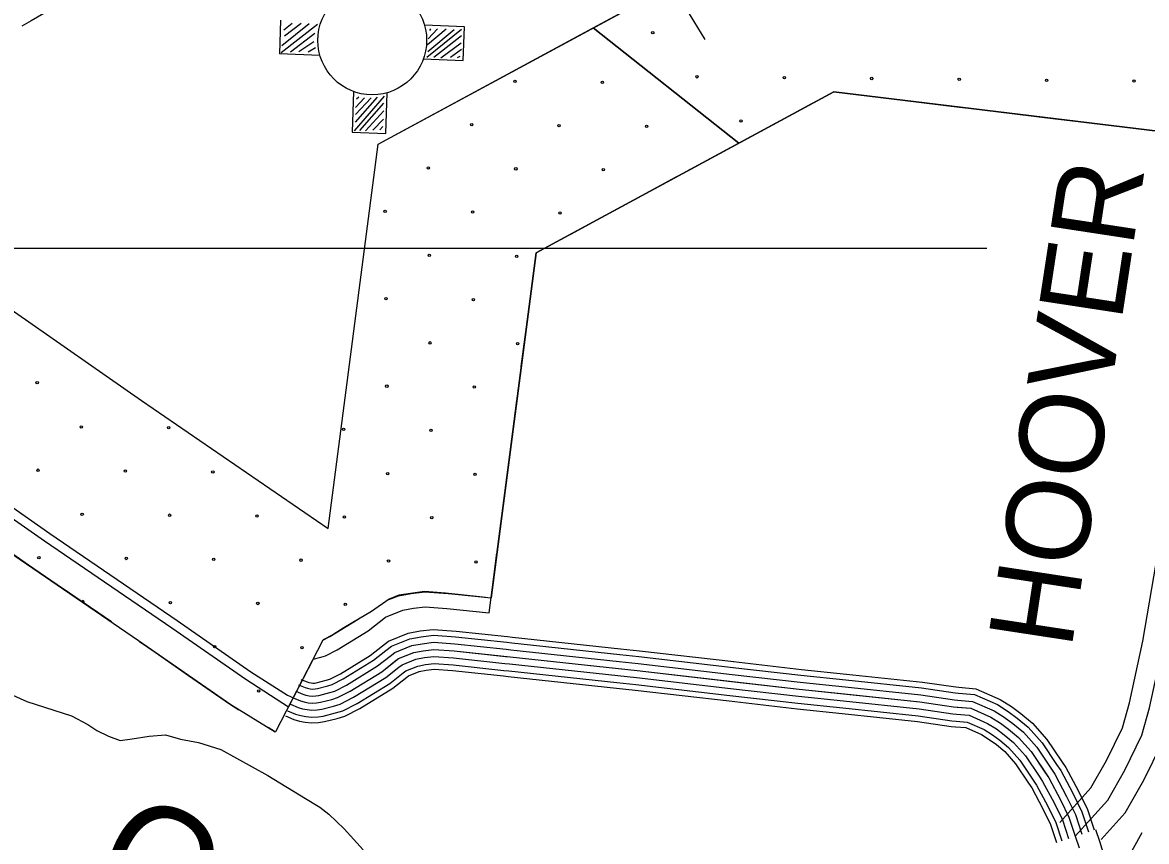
# Model space of a CAD drawing. Extents: x 1551132 to 1791609, y 378168 to 563823.
# Drawn here: x 1615534 to 1620479, y 442743 to 446345 of the extents above; entities that cross this region are included whole.
import ezdxf

# ---------------------------------------------------------------- set-up
doc = ezdxf.new("R2010")
doc.units = 0
for name, color, linetype in [('DESIGN - DRAINAGE - Bridges and Cross Drains Size Text', 7, 'Continuous'), ('DESIGN - EROSION CONTROL - Devices', 7, 'Continuous'), ('DESIGN - ROW - Right-of-Way and Easement Labels', 7, 'Continuous'), ('DESIGN - ROW - Right-of-Way Linework', 7, 'Continuous'), ('DESIGN - SCRATCH - User 1', 7, 'Continuous'), ('DESIGN - TRANSPORTATION - Text', 7, 'Continuous'), ('DESIGN - UTILITIES - Cable (Underground) with Text', 7, 'Continuous'), ('SURVEY - CONTROL with Text', 7, 'Continuous'), ('SURVEY - DRAINAGE - Area Shapes', 7, 'Continuous'), ('SURVEY - DRAINAGE - Storm Sewer', 7, 'Continuous'), ('SURVEY - PROPERTY - Owners', 7, 'Continuous'), ('SURVEY - TRANSPORTATION - Roads', 7, 'Continuous'), ('SURVEY - VEGETATION - Features with Text', 7, 'Continuous')]:
    doc.layers.add(name, color=color, linetype=linetype)

msp = doc.modelspace()

# ---------------------------------------------------------------- linework, layer by layer
at = {"layer": 'DESIGN - EROSION CONTROL - Devices'}
msp.add_lwpolyline([(1616812.114, 443544.919), (1616703.675, 443335.263)], dxfattribs=at)
for centre in [(1618306.791, 446300.253), (1618306.791, 446300.253), (1618500.934, 446106.109), (1618500.934, 446106.109), (1618885.487, 446102.376), (1618885.487, 446102.376), (1619270.04, 446098.642), (1619270.04, 446098.642), (1617700.567, 446085.921), (1617700.567, 446085.921), (1618085.12, 446082.187), (1618085.12, 446082.187), (1619654.593, 446094.909), (1619654.593, 446094.909), (1620039.146, 446091.175), (1620039.146, 446091.175), (1620423.699, 446087.442), (1620423.699, 446087.442), (1618695.078, 445911.966), (1618695.078, 445911.966), (1617510.157, 445895.511), (1617510.157, 445895.511), (1617894.71, 445891.778), (1617894.71, 445891.778), (1618279.263, 445888.044), (1618279.263, 445888.044), (1617319.747, 445705.101), (1617319.747, 445705.101), (1617704.3, 445701.368), (1617704.3, 445701.368), (1618088.853, 445697.634), (1618088.853, 445697.634), (1617129.338, 445514.692), (1617129.338, 445514.692), (1617513.891, 445510.958), (1617513.891, 445510.958), (1617898.443, 445507.225), (1617898.443, 445507.225), (1617323.481, 445320.549), (1617323.481, 445320.549), (1617708.034, 445316.815), (1617708.034, 445316.815), (1617133.071, 445130.139), (1617133.071, 445130.139), (1617517.624, 445126.405), (1617517.624, 445126.405), (1617327.214, 444935.996), (1617327.214, 444935.996), (1617711.767, 444932.262), (1617711.767, 444932.262), (1615598.593, 444760.52), (1615598.593, 444760.52), (1617136.805, 444745.586), (1617136.805, 444745.586), (1617521.358, 444741.852), (1617521.358, 444741.852), (1615792.736, 444566.377), (1615792.736, 444566.377), (1616177.289, 444562.643), (1616177.289, 444562.643), (1616946.395, 444555.176), (1616946.395, 444555.176), (1617330.948, 444551.443), (1617330.948, 444551.443), (1615602.326, 444375.967), (1615602.326, 444375.967), (1615986.879, 444372.233), (1615986.879, 444372.233), (1616371.432, 444368.5), (1616371.432, 444368.5), (1617140.538, 444361.033), (1617140.538, 444361.033), (1617525.091, 444357.299), (1617525.091, 444357.299), (1615796.47, 444181.824), (1615796.47, 444181.824), (1616181.023, 444178.09), (1616181.023, 444178.09), (1616565.575, 444174.357), (1616565.575, 444174.357), (1616950.128, 444170.623), (1616950.128, 444170.623), (1617334.681, 444166.89), (1617334.681, 444166.89), (1615606.06, 443991.414), (1615606.06, 443991.414), (1615990.613, 443987.681), (1615990.613, 443987.681), (1616375.166, 443983.947), (1616375.166, 443983.947), (1616759.719, 443980.213), (1616759.719, 443980.213), (1617144.272, 443976.48), (1617144.272, 443976.48), (1617528.825, 443972.746), (1617528.825, 443972.746), (1616184.756, 443793.537), (1616184.756, 443793.537), (1616569.309, 443789.804), (1616569.309, 443789.804), (1616953.862, 443786.07), (1616953.862, 443786.07), (1616378.899, 443599.394), (1616378.899, 443599.394), (1616763.452, 443595.661), (1616763.452, 443595.661), (1616573.043, 443405.251), (1616573.043, 443405.251)]:
    msp.add_circle(centre, 5.28, dxfattribs=at)
for centre, start, end in [((1618473.406, 445693.901), 108.370972, 128.427446), ((1615800.203, 443797.271), 281.502026, 189.894014)]:
    msp.add_arc(centre, 5.28, start, end, dxfattribs=at)
at = {"layer": 'DESIGN - ROW - Right-of-Way Linework'}
msp.add_lwpolyline([(1619775.912, 445351.01), (1608433.403, 445351.003)], dxfattribs=at)
at = {"layer": 'DESIGN - SCRATCH - User 1'}
for points in [[(1618684.763, 445814.088), (1618044.937, 446320.767), (1618390.779, 446509.231), (1618535.659, 446269.566)], [(1616879.304, 444120.034), (1617099.067, 445809.353), (1618044.937, 446320.767)], [(1618044.937, 446320.767), (1618684.763, 445814.088), (1617793.284, 445332.083), (1617595.487, 443814.376)], [(1614607.967, 446257.263), (1615064.448, 445718.308), (1615129.405, 445636.306), (1615187.862, 445547.262), (1615239.819, 445462.085), (1615313.817, 445326.49), (1615420.089, 445140.718), (1615429.072, 445119.101), (1615499.429, 445072.416), (1616057.749, 444682.207), (1616879.304, 444120.034)], [(1620890.845, 445822.973), (1619103.328, 446040.402), (1618684.763, 445814.088)], [(1616645.009, 443223.285), (1616449.864, 443343.78), (1616045.124, 443625.729), (1615495.837, 444000.455), (1615001.957, 444352.297), (1614933.3, 444393.873), (1614795.979, 444497.493), (1614687.564, 444616.787), (1614628.541, 444754.141), (1614500.861, 444983.538), (1614486.403, 445008.989), (1614480.378, 445019.381), (1614476.77, 445025.706), (1614475.561, 445029.773), (1614474.961, 445030.981), (1614472.553, 445037.457), (1614464.12, 445048.907)], [(1617571.455, 443815.426), (1617451.258, 443829.535), (1617395.517, 443834.419), (1617302.153, 443842.777), (1617189.272, 443826.051), (1617147.456, 443808.976), (1617069.416, 443754.616), (1617011.584, 443721.157), (1616948.178, 443682.131), (1616899.404, 443652.163), (1616856.205, 443629.854)]]:
    msp.add_lwpolyline(points, dxfattribs=at)
at = {"layer": 'DESIGN - TRANSPORTATION - Text'}
msp.add_lwpolyline([(1615402.339, 443425.907), (1615553.777, 443358.197), (1615749.305, 443296.053), (1615820.979, 443257.227), (1615860.753, 443230.76), (1615912.543, 443206.176), (1615964.4, 443187.601), (1616016.507, 443195.084), (1616090.672, 443206.335), (1616162.771, 443211.601), (1616228.636, 443192.884), (1616308.551, 443178.026), (1616406.315, 443146.95), (1616613.343, 443032.58), (1616778.481, 442932.661), (1616842.146, 442893.927), (1616881.879, 442863.451), (1616949.294, 442798.624), (1617032.442, 442705.572)], dxfattribs=at)
at = {"layer": 'DESIGN - UTILITIES - Cable (Underground) with Text'}
for points in [[(1616669.582, 446354.722), (1616664.46, 446206.621)], [(1616671.852, 446212.83), (1616831.157, 446337.067)], [(1616674.868, 446243.722), (1616794.465, 446340.283)], [(1616720.874, 446340.915), (1616683.033, 446311.239)], [(1616686.025, 446285.947), (1616759.64, 446341.499)], [(1617477.983, 446326.508), (1617302.358, 446332.637)], [(1617312.345, 446192.421), (1617465.825, 446314.916)], [(1617398.042, 446315.348), (1617316.168, 446246.529)], [(1617317.094, 446217.438), (1617432.867, 446314.132)], [(1617359.3, 446316.697), (1617319.051, 446273.546)], [(1617328.342, 446317.78), (1617324.2, 446310.171)], [(1617472.904, 446178.408), (1617477.983, 446326.508)], [(1616712.618, 446215.281), (1616820.133, 446298.709)], [(1616749.51, 446217.874), (1616814.984, 446262.075)], [(1617464.809, 446285.891), (1617343.303, 446191.338)], [(1617374.303, 446190.256), (1617463.735, 446254.941)], [(1616842.327, 446200.409), (1616664.46, 446206.621)], [(1616790.143, 446216.45), (1616823.71, 446234.65)], [(1617464.653, 446225.85), (1617416.937, 446190.707)], [(1617297.187, 446184.537), (1617472.904, 446178.408)], [(1617447.962, 446191.558), (1617459.77, 446196.958)], [(1616990.39, 446041.463), (1616984.136, 445862.312)], [(1616994.961, 445868.321), (1617126.19, 446020.691)], [(1616998.243, 445906.988), (1617095.032, 446015.974)], [(1617038.791, 446014.055), (1616998.542, 445970.904)], [(1617067.807, 446013.048), (1616999.392, 445939.879)], [(1617013.707, 446016.872), (1617003.691, 446007.538)], [(1617132.286, 445857.058), (1617138.54, 446036.291)], [(1617018.244, 445869.446), (1617123.175, 445989.808)], [(1617043.394, 445868.564), (1617123.967, 445956.841)], [(1617074.494, 445871.356), (1617122.685, 445920.082)], [(1616984.136, 445862.312), (1617132.286, 445857.058)], [(1617105.511, 445872.207), (1617119.602, 445887.216)]]:
    msp.add_lwpolyline(points, dxfattribs=at)
msp.add_circle((1617072.417, 446266.502), 239.448, dxfattribs=at)
at = {"layer": 'SURVEY - CONTROL with Text'}
msp.add_lwpolyline([(1615962.644, 446579.689), (1615571.736, 446352.85), (1615530.462, 446328.741)], dxfattribs=at)
at = {"layer": 'SURVEY - DRAINAGE - Area Shapes'}
msp.add_lwpolyline([(1614420.296, 445786.034), (1614408.113, 445477.768), (1614409.363, 445420.95), (1614413.421, 445394.407), (1614439.012, 445358.198), (1614515.169, 445268.279), (1614553.251, 445220.203), (1614587.892, 445167.435), (1614624.808, 445106.925), (1614694.006, 444980.114), (1614781.662, 444826.885), (1614815.128, 444746.416), (1614830.895, 444710.198), (1614860.685, 444673.872), (1614902.434, 444629.429), (1614962.158, 444576.836), (1615099.738, 444485.526), (1615653.917, 444098.216), (1616214.136, 443714.873), (1616539.087, 443489.767), (1616699.408, 443386.565), (1616712.525, 443380.006), (1616724.433, 443375.339)], dxfattribs=at)
at = {"layer": 'SURVEY - DRAINAGE - Storm Sewer'}
msp.add_line((1620349.279, 442583.544), (1620459.374, 442782.206), dxfattribs=at)
at = {"layer": 'SURVEY - PROPERTY - Owners'}
for points in [[(1620097.787, 442826.41), (1620233.975, 442978.356), (1620302.882, 443099.218), (1620373.155, 443242.813), (1620403.205, 443352.308), (1620462.403, 443624.165), (1620579.234, 444310.233), (1620663.383, 444860.514), (1620688.207, 445016.251), (1620709.765, 445239.182), (1620748.556, 445547.415), (1620801.572, 445839.04)], [(1620165.327, 442765.867), (1620307.982, 442925.021), (1620383.097, 443056.775), (1620458.37, 443210.587), (1620491.319, 443330.641), (1620551.476, 443606.889), (1620668.782, 444295.758), (1620753.006, 444846.522), (1620778.222, 445004.734), (1620799.921, 445229.149), (1620838.246, 445533.632), (1620890.811, 445822.814)], [(1620278.999, 442751.417), (1620384.913, 442869.578), (1620466.478, 443012.657), (1620546.951, 443177.087), (1620582.917, 443308.115), (1620644.066, 443588.931), (1620761.863, 444280.716), (1620846.17, 444831.972), (1620871.795, 444992.768), (1620893.644, 445218.723), (1620931.477, 445519.298), (1620983.584, 445805.947)], [(1620254.741, 442795.801), (1620271.999, 442744.225), (1620323.439, 442576.162)], [(1620165.327, 442765.867), (1620182.201, 442715.458)]]:
    msp.add_lwpolyline(points, dxfattribs=at)
at = {"layer": 'SURVEY - TRANSPORTATION - Roads'}
for points in [[(1617117.065, 443602.996), (1617144.023, 443624.105), (1617230.463, 443659.097), (1617283.961, 443668.864), (1617341.218, 443675.889), (1617441.299, 443668.431), (1617667.877, 443644.522)], [(1617132.915, 443582.745), (1617157.031, 443601.621), (1617237.671, 443634.272), (1617287.836, 443643.43), (1617341.835, 443650.055), (1617438.991, 443642.814), (1617665.186, 443618.946)], [(1617667.852, 443644.522), (1617689.018, 443642.289), (1618165.191, 443590.729)], [(1616724.433, 443375.339), (1616756.549, 443361.747), (1616773.315, 443356.789), (1616790.548, 443353.464), (1616808.631, 443351.239), (1616827.547, 443352.247), (1616844.663, 443355.047), (1616894.37, 443367.923), (1616919.195, 443375.556), (1616975.268, 443404.157), (1617114.157, 443489.301), (1617188.38, 443547.428), (1617255.054, 443574.42), (1617297.186, 443582.112), (1617343.318, 443587.77), (1617433.433, 443581.054), (1617679.702, 443555.07), (1618238.306, 443494.577), (1618951.039, 443412.825), (1619481.618, 443356.557), (1619629.739, 443335.348), (1619705.838, 443328.74), (1619793.711, 443289.956), (1619835.593, 443263.563), (1619871.467, 443237.221), (1619915.283, 443200.778), (1619970.923, 443138.185), (1620048.221, 443023.291), (1620099.603, 442926.638), (1620137.111, 442850.153), (1620165.327, 442765.867)], [(1616748.599, 443432.441), (1616777.49, 443420.207), (1616788.014, 443417.099), (1616800.214, 443414.741), (1616810.781, 443413.44), (1616820.872, 443413.982), (1616831.863, 443415.782), (1616877.479, 443427.591), (1616895.82, 443433.233), (1616944.936, 443458.283), (1617078.724, 443540.302), (1617132.932, 443582.753)], [(1616758.615, 443456.125), (1616786.173, 443444.458), (1616794.106, 443442.116), (1616804.231, 443440.158), (1616811.672, 443439.241), (1616818.105, 443439.591), (1616826.547, 443440.966), (1616870.471, 443452.35), (1616886.129, 443457.158), (1616932.353, 443480.742), (1617064.033, 443561.461), (1617117.082, 443603.004)], [(1617152.031, 443558.336), (1617172.706, 443574.528), (1617246.362, 443604.346), (1617292.511, 443612.771), (1617342.577, 443618.913), (1617436.208, 443611.929), (1617661.927, 443588.112)], [(1617171.139, 443533.927), (1617188.38, 443547.428), (1617255.054, 443574.42), (1617297.186, 443582.112), (1617343.318, 443587.77), (1617433.433, 443581.054), (1617658.677, 443557.286)], [(1617661.911, 443588.121), (1617682.994, 443585.896), (1618159.082, 443534.336)], [(1617665.152, 443618.946), (1617686.285, 443616.721), (1618162.424, 443565.162)], [(1618165.174, 443590.729), (1618248.022, 443581.754), (1618662.512, 443534.211)], [(1616724.433, 443375.339), (1616756.549, 443361.747), (1616773.315, 443356.789), (1616790.548, 443353.464), (1616808.631, 443351.239), (1616827.547, 443352.247), (1616844.663, 443355.047), (1616894.37, 443367.923), (1616919.195, 443375.556), (1616975.268, 443404.157), (1617114.157, 443489.301), (1617171.156, 443533.936)], [(1616736.516, 443403.89), (1616767.015, 443390.982), (1616780.665, 443386.94), (1616795.381, 443384.106), (1616809.706, 443382.34), (1616824.214, 443383.115), (1616838.263, 443385.415), (1616885.921, 443397.757), (1616907.512, 443404.399), (1616960.102, 443431.224), (1617096.441, 443514.802), (1617152.048, 443558.344)], [(1617190.247, 443509.518), (1617204.055, 443520.327), (1617263.745, 443544.494), (1617301.861, 443551.453), (1617344.06, 443556.628), (1617430.658, 443550.178), (1617655.428, 443526.461)], [(1617658.661, 443557.286), (1617679.702, 443555.07), (1618155.749, 443503.519)], [(1618159.066, 443534.336), (1618241.739, 443525.386), (1618656.054, 443477.868)], [(1618162.407, 443565.162), (1618245.172, 443556.195), (1618659.587, 443508.669)], [(1618662.496, 443534.211), (1618960.664, 443500.019), (1619158.667, 443479.01)], [(1616700.266, 443318.238), (1616735.607, 443303.288), (1616758.615, 443296.479), (1616780.881, 443292.187), (1616806.481, 443289.037), (1616834.222, 443290.512), (1616857.463, 443294.312), (1616911.262, 443308.254), (1616942.569, 443317.88), (1617005.601, 443350.031), (1617149.589, 443438.3), (1617209.38, 443485.118)], [(1616712.35, 443346.789), (1616746.082, 443332.513), (1616765.965, 443326.638), (1616785.714, 443322.821), (1616807.556, 443320.138), (1616830.88, 443321.38), (1616851.063, 443324.68), (1616902.82, 443338.089), (1616930.878, 443346.714), (1616990.435, 443377.09), (1617131.873, 443463.8), (1617190.263, 443509.527)], [(1617209.363, 443485.109), (1617219.729, 443493.234), (1617272.437, 443514.568), (1617306.536, 443520.794), (1617344.802, 443525.485), (1617427.875, 443519.294), (1617652.169, 443495.626)], [(1617224.596, 443465.65), (1617232.229, 443471.626), (1617279.361, 443490.709), (1617310.261, 443496.343), (1617345.393, 443500.66), (1617425.658, 443494.676), (1617649.578, 443471.042)], [(1617652.169, 443495.626), (1617673.119, 443493.418), (1618149.074, 443441.875)], [(1617655.411, 443526.452), (1617676.41, 443524.244), (1618152.416, 443472.701)], [(1618155.732, 443503.519), (1618238.306, 443494.577), (1618652.521, 443447.067)], [(1618659.571, 443508.669), (1618957.839, 443474.452), (1619155.959, 443453.443)], [(1616690.633, 443295.479), (1616727.266, 443279.979), (1616752.757, 443272.437), (1616777.023, 443267.753), (1616805.622, 443264.237), (1616836.88, 443265.903), (1616862.571, 443270.103), (1616917.995, 443284.462), (1616951.886, 443294.879), (1617017.692, 443328.447), (1617163.706, 443417.966), (1617224.613, 443465.659)], [(1617649.578, 443471.042), (1617670.494, 443468.842), (1618146.416, 443417.3)], [(1618149.058, 443441.875), (1618231.439, 443432.959), (1618645.454, 443385.466)], [(1618152.399, 443472.701), (1618234.872, 443463.768), (1618648.988, 443416.267)], [(1618652.504, 443447.067), (1618951.039, 443412.825), (1619149.417, 443391.783)], [(1618656.037, 443477.868), (1618954.439, 443443.643), (1619152.684, 443422.609)], [(1619155.942, 443453.451), (1619489.284, 443418.092), (1619636.823, 443396.967), (1619651.322, 443395.708)], [(1619158.651, 443479.019), (1619492.459, 443443.618), (1619639.756, 443422.526), (1619653.547, 443421.334)], [(1618146.399, 443417.3), (1618228.697, 443408.391), (1618642.638, 443360.915)], [(1618645.438, 443385.466), (1618944.239, 443351.198), (1619142.876, 443330.123)], [(1618648.971, 443416.267), (1618947.639, 443382.008), (1619146.151, 443360.957)], [(1619149.401, 443391.791), (1619481.618, 443356.557), (1619629.739, 443335.348), (1619645.956, 443333.94)], [(1619152.667, 443422.617), (1619485.451, 443387.325), (1619633.281, 443366.158), (1619648.639, 443364.824)], [(1619651.297, 443395.708), (1619721.454, 443389.617), (1619822.91, 443344.84), (1619870.509, 443314.848), (1619909.675, 443286.089), (1619958.515, 443245.463), (1620020.03, 443176.261), (1620083.254, 443082.292)], [(1619653.522, 443421.334), (1619727.929, 443414.867), (1619835.018, 443367.608), (1619884.992, 443336.115), (1619925.516, 443306.356), (1619976.448, 443263.997), (1620040.405, 443192.053), (1620104.587, 443096.651)], [(1618642.621, 443360.915), (1618941.522, 443326.631), (1619140.268, 443305.547)], [(1619146.134, 443360.966), (1619477.785, 443325.79), (1619626.198, 443304.539), (1619643.272, 443303.056)], [(1619645.939, 443333.94), (1619705.838, 443328.74), (1619793.711, 443289.956), (1619835.593, 443263.563), (1619871.467, 443237.221), (1619915.283, 443200.778), (1619970.923, 443138.185), (1620031.813, 443047.683)], [(1619648.622, 443364.824), (1619713.646, 443359.182), (1619808.31, 443317.398), (1619853.051, 443289.206), (1619890.567, 443261.655), (1619936.899, 443223.121), (1619995.481, 443157.219), (1620057.529, 443064.992)], [(1619140.259, 443305.556), (1619470.893, 443270.488), (1619619.831, 443249.163), (1619638.456, 443247.546)], [(1619142.859, 443330.131), (1619473.951, 443295.022), (1619622.656, 443273.73), (1619640.589, 443272.172)], [(1619643.256, 443303.056), (1619698.03, 443298.298), (1619779.111, 443262.513), (1619818.135, 443237.921), (1619852.367, 443212.787), (1619893.667, 443178.436), (1619946.365, 443119.151), (1620006.097, 443030.374)], [(1619638.439, 443247.546), (1619683.996, 443243.588), (1619752.87, 443213.195), (1619786.752, 443191.836), (1619818.035, 443168.869), (1619854.809, 443138.285), (1619902.233, 443084.934), (1619959.865, 442999.273)], [(1619640.581, 443272.172), (1619690.221, 443267.863), (1619764.511, 443235.071), (1619800.677, 443212.279), (1619833.26, 443188.353), (1619872.05, 443156.094), (1619921.816, 443100.109), (1619980.373, 443013.074)], [(1620104.57, 443096.676), (1620123.536, 443068.483), (1620177.726, 442966.547), (1620218.434, 442883.537), (1620248.5, 442793.718)], [(1620031.797, 443047.7), (1620048.221, 443023.291), (1620099.603, 442926.638), (1620137.111, 442850.153), (1620165.327, 442765.867)], [(1620057.513, 443065.008), (1620074.837, 443039.266), (1620127.211, 442940.747), (1620165.852, 442861.953), (1620194.726, 442775.709)], [(1620083.237, 443082.317), (1620101.453, 443055.233), (1620154.819, 442954.847), (1620194.593, 442873.745), (1620224.117, 442785.551)], [(1619959.857, 442999.282), (1619973.765, 442978.606), (1620022.372, 442887.179), (1620056.712, 442817.152), (1620083.095, 442738.333)], [(1619980.356, 443013.082), (1619994.989, 442991.348), (1620044.388, 442898.429), (1620079.629, 442826.56), (1620106.536, 442746.183)], [(1620006.08, 443030.391), (1620021.605, 443007.315), (1620071.996, 442912.529), (1620108.37, 442838.352), (1620135.927, 442756.025)]]:
    msp.add_lwpolyline(points, dxfattribs=at)
at = {"layer": 'SURVEY - VEGETATION - Features with Text'}
for points in [[(1616879.304, 444120.034), (1617099.067, 445809.353), (1618956.766, 446813.781), (1620277.868, 446653.086)], [(1614607.967, 446257.263), (1615064.448, 445718.308), (1615129.405, 445636.306), (1615187.862, 445547.262), (1615239.819, 445462.085), (1615313.817, 445326.49), (1615420.089, 445140.718), (1615429.072, 445119.101), (1615499.429, 445072.416), (1616057.749, 444682.207), (1616879.304, 444120.034)], [(1617587.288, 443748.583), (1617793.284, 445332.083), (1619103.328, 446040.402), (1620890.845, 445822.973)], [(1619142.944, 446035.585), (1619405.005, 446003.71)], [(1619405.005, 446003.71), (1619667.065, 445971.834)], [(1618774.261, 445862.481), (1619006.489, 445988.042)], [(1619815.97, 445953.717), (1620078.03, 445921.841)], [(1620078.03, 445921.841), (1620340.091, 445889.966)], [(1618542.033, 445736.919), (1618774.261, 445862.481)], [(1618177.858, 445540.022), (1618410.086, 445665.575)], [(1617945.639, 445414.46), (1618177.858, 445540.022)], [(1614373.639, 445373.49), (1614484.22, 445242.929), (1614520.794, 445196.761), (1614554.093, 445146.034), (1614590.159, 445086.916), (1614659.09, 444960.596), (1614745.697, 444809.201), (1614778.321, 444730.749), (1614796.437, 444689.131), (1614830.611, 444647.463), (1614874.577, 444600.662), (1614937.767, 444545.011), (1615077.222, 444452.467), (1615631.167, 444065.315), (1616191.454, 443681.922), (1616516.813, 443456.541), (1616703.675, 443335.263)], [(1617762.218, 445093.285), (1617793.284, 445332.083), (1617813.692, 445343.117)], [(1617728.16, 444831.486), (1617762.218, 445093.285)], [(1617674.753, 444420.934), (1617708.81, 444682.733)], [(1617640.695, 444159.135), (1617674.753, 444420.934)], [(1615491.47, 444007.897), (1615560.894, 443959.371), (1615709.857, 443857.435)], [(1617595.804, 443814.06), (1617621.345, 444010.382)], [(1615707.957, 443858.96), (1615925.835, 443709.873)], [(1617145.665, 443806.743), (1617188.514, 443824.093), (1617244.362, 443834.277), (1617303.936, 443841.585), (1617406.084, 443833.977), (1617436.833, 443830.727)], [(1617436.825, 443830.835), (1617595.804, 443814.06)], [(1616812.114, 443544.919), (1616846.622, 443553.853), (1616867.271, 443560.194), (1616918.853, 443586.512), (1617054.45, 443669.639), (1617131.307, 443729.824), (1617206.988, 443760.466), (1617254.304, 443769.1), (1617305.511, 443775.384), (1617400.167, 443768.325), (1617587.288, 443748.583)], [(1616855.563, 443628.913), (1616886.296, 443644.597), (1617010.968, 443721.024)], [(1616855.563, 443628.913), (1616646.776, 443225.26)], [(1616048.29, 443623.096), (1616118.155, 443575.294), (1616265.002, 443473.575)], [(1616812.114, 443544.919), (1616703.675, 443335.263)], [(1616264.76, 443473.425), (1616444.598, 443348.847), (1616485.805, 443322.096)], [(1616615.127, 443245.803), (1616646.776, 443225.26)]]:
    msp.add_lwpolyline(points, dxfattribs=at)

# ---------------------------------------------------------------- texts
at = {"layer": 'DESIGN - DRAINAGE - Bridges and Cross Drains Size Text'}
msp.add_text('Quality', height=474.9941, rotation=331.082244, dxfattribs=at).set_placement((1615812.976, 442566.922))
at = {"layer": 'DESIGN - ROW - Right-of-Way and Easement Labels'}
msp.add_text('HOOVER', height=370.0093, rotation=81.305747, dxfattribs=at).set_placement((1620147.577, 443584.53))

doc.saveas('drawing.dxf')
